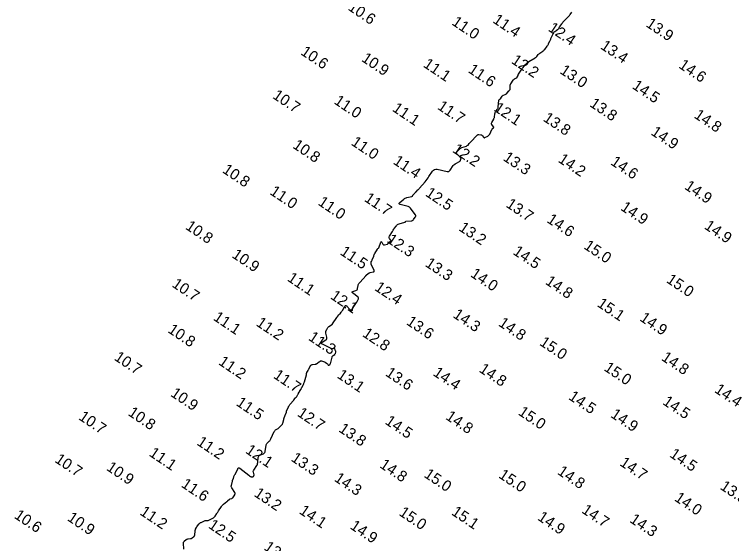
# Model space of a CAD drawing. Extents: x 815352 to 820877, y 582403 to 597439.
# Drawn here: x 815925.2 to 816252.7, y 583401.7 to 583643.6 of the extents above; entities that cross this region are included whole.
import ezdxf

# ---------------------------------------------------------------- set-up
doc = ezdxf.new("R2010")
doc.units = 0
doc.layers.add('V-CONT-EL12', color=7, linetype='Continuous')
doc.layers.add('V-TOPO-SOUN', color=7, linetype='Continuous')

msp = doc.modelspace()

# ---------------------------------------------------------------- linework, layer by layer
at = {"layer": 'V-CONT-EL12'}
msp.add_lwpolyline([(816002.54, 583399.13), (816002.41, 583401.89), (816002.42, 583402.16), (816002.49, 583402.4), (816002.62, 583402.61), (816002.8, 583402.81), (816003.68, 583403.56), (816003.88, 583403.71), (816004.1, 583403.82), (816004.33, 583403.9), (816004.58, 583403.94), (816005.66, 583404.04), (816005.88, 583404.08), (816006.08, 583404.14), (816006.27, 583404.24), (816006.45, 583404.36), (816007.15, 583404.91), (816007.3, 583405.06), (816007.42, 583405.23), (816007.5, 583405.42), (816007.54, 583405.63), (816007.71, 583407.5), (816007.74, 583407.7), (816007.79, 583407.9), (816007.85, 583408.09), (816007.93, 583408.28), (816008.29, 583409.03), (816008.39, 583409.21), (816008.49, 583409.39), (816008.6, 583409.56), (816008.73, 583409.72), (816009.57, 583410.76), (816009.77, 583410.98), (816009.98, 583411.16), (816010.22, 583411.32), (816010.48, 583411.44), (816012.39, 583412.23), (816012.49, 583412.27), (816012.6, 583412.29), (816012.72, 583412.3), (816012.83, 583412.3), (816013.29, 583412.26), (816013.4, 583412.25), (816013.51, 583412.27), (816013.62, 583412.29), (816013.72, 583412.34), (816015.78, 583413.35), (816016.09, 583413.53), (816016.37, 583413.75), (816016.62, 583414.01), (816016.84, 583414.3), (816017.64, 583415.55), (816017.85, 583415.86), (816018.05, 583416.17), (816018.25, 583416.48), (816018.46, 583416.79), (816019.77, 583418.75), (816019.99, 583419.05), (816020.22, 583419.32), (816020.48, 583419.57), (816020.76, 583419.81), (816022.24, 583420.95), (816022.37, 583421.05), (816022.5, 583421.16), (816022.62, 583421.27), (816022.73, 583421.38), (816023.2, 583421.85), (816023.32, 583421.95), (816023.45, 583422.04), (816023.59, 583422.11), (816023.75, 583422.16), (816024.4, 583422.34), (816024.55, 583422.39), (816024.69, 583422.47), (816024.81, 583422.58), (816024.91, 583422.7), (816025.79, 583424.01), (816025.93, 583424.28), (816025.98, 583424.54), (816025.94, 583424.81), (816025.82, 583425.08), (816024.46, 583427.29), (816024.33, 583427.54), (816024.26, 583427.81), (816024.25, 583428.08), (816024.29, 583428.36), (816024.59, 583429.59), (816024.66, 583429.83), (816024.73, 583430.08), (816024.8, 583430.33), (816024.87, 583430.57), (816025.23, 583431.69), (816025.29, 583431.86), (816025.35, 583432.03), (816025.41, 583432.2), (816025.48, 583432.37), (816025.86, 583433.3), (816025.87, 583433.34), (816025.9, 583433.37), (816025.92, 583433.39), (816025.95, 583433.42), (816026.08, 583433.5), (816026.11, 583433.53), (816026.14, 583433.55), (816026.16, 583433.58), (816026.18, 583433.62), (816027.18, 583435.97), (816027.38, 583436.29), (816027.61, 583436.44), (816027.89, 583436.42), (816028.21, 583436.23), (816032.25, 583432.95), (816032.34, 583432.88), (816032.42, 583432.81), (816032.51, 583432.75), (816032.6, 583432.68), (816032.96, 583432.43), (816033.05, 583432.38), (816033.15, 583432.34), (816033.25, 583432.31), (816033.36, 583432.3), (816034, 583432.29), (816034.11, 583432.3), (816034.2, 583432.33), (816034.28, 583432.39), (816034.34, 583432.46), (816034.59, 583432.82), (816034.64, 583432.91), (816034.67, 583433), (816034.67, 583433.1), (816034.66, 583433.2), (816034.32, 583434.41), (816034.28, 583434.64), (816034.29, 583434.86), (816034.35, 583435.08), (816034.47, 583435.28), (816035.92, 583437.42), (816036, 583437.55), (816036.06, 583437.68), (816036.12, 583437.81), (816036.15, 583437.95), (816036.28, 583438.52), (816036.32, 583438.67), (816036.34, 583438.81), (816036.36, 583438.96), (816036.38, 583439.1), (816036.55, 583441.05), (816036.62, 583441.4), (816036.77, 583441.69), (816037, 583441.93), (816037.3, 583442.11), (816038.91, 583442.84), (816039.25, 583443.04), (816039.51, 583443.3), (816039.68, 583443.63), (816039.78, 583444.01), (816040.11, 583446.58), (816040.17, 583446.88), (816040.28, 583447.16), (816040.44, 583447.42), (816040.64, 583447.66), (816041.55, 583448.55), (816041.77, 583448.78), (816041.96, 583449.03), (816042.13, 583449.3), (816042.28, 583449.58), (816043.84, 583452.91), (816043.96, 583453.14), (816044.11, 583453.33), (816044.29, 583453.51), (816044.49, 583453.66), (816045.35, 583454.22), (816045.57, 583454.36), (816045.77, 583454.51), (816045.97, 583454.67), (816046.16, 583454.85), (816047.18, 583455.8), (816047.39, 583456.02), (816047.56, 583456.28), (816047.69, 583456.55), (816047.78, 583456.85), (816048.16, 583458.47), (816048.2, 583458.66), (816048.26, 583458.85), (816048.31, 583459.03), (816048.38, 583459.22), (816048.65, 583459.95), (816048.72, 583460.14), (816048.79, 583460.32), (816048.87, 583460.5), (816048.95, 583460.68), (816049.44, 583461.81), (816049.46, 583461.86), (816049.47, 583461.9), (816049.47, 583461.95), (816049.47, 583461.99), (816049.47, 583462.19), (816049.47, 583462.23), (816049.48, 583462.28), (816049.49, 583462.32), (816049.51, 583462.37), (816050.29, 583464.12), (816050.43, 583464.42), (816050.6, 583464.7), (816050.79, 583464.98), (816051, 583465.24), (816052.79, 583467.31), (816052.85, 583467.39), (816052.91, 583467.47), (816052.97, 583467.55), (816053.02, 583467.63), (816053.21, 583467.98), (816053.26, 583468.06), (816053.32, 583468.14), (816053.38, 583468.21), (816053.45, 583468.28), (816053.82, 583468.62), (816053.9, 583468.7), (816053.98, 583468.79), (816054.05, 583468.88), (816054.11, 583468.98), (816054.67, 583469.92), (816054.75, 583470.06), (816054.83, 583470.19), (816054.91, 583470.33), (816054.99, 583470.47), (816055.29, 583471.01), (816055.37, 583471.15), (816055.45, 583471.29), (816055.52, 583471.42), (816055.6, 583471.56), (816056.07, 583472.36), (816056.17, 583472.54), (816056.28, 583472.73), (816056.37, 583472.91), (816056.47, 583473.09), (816057.16, 583474.43), (816057.3, 583474.72), (816057.42, 583475.01), (816057.53, 583475.31), (816057.63, 583475.61), (816058.58, 583478.93), (816058.61, 583479.02), (816058.62, 583479.1), (816058.63, 583479.19), (816058.64, 583479.27), (816058.65, 583479.62), (816058.66, 583479.7), (816058.68, 583479.78), (816058.7, 583479.86), (816058.74, 583479.94), (816059.3, 583480.88), (816059.41, 583481.07), (816059.51, 583481.25), (816059.6, 583481.44), (816059.69, 583481.63), (816060.34, 583483), (816060.39, 583483.09), (816060.45, 583483.17), (816060.52, 583483.23), (816060.61, 583483.29), (816060.97, 583483.48), (816061.06, 583483.53), (816061.16, 583483.56), (816061.26, 583483.59), (816061.36, 583483.6), (816062.5, 583483.72), (816062.68, 583483.75), (816062.84, 583483.8), (816063, 583483.88), (816063.15, 583483.97), (816063.78, 583484.41), (816063.91, 583484.5), (816064.04, 583484.6), (816064.17, 583484.69), (816064.3, 583484.78), (816064.83, 583485.16), (816064.96, 583485.24), (816065.1, 583485.28), (816065.25, 583485.29), (816065.4, 583485.26), (816066.87, 583484.81), (816066.89, 583484.8), (816066.91, 583484.79), (816066.92, 583484.78), (816066.93, 583484.76), (816066.98, 583484.7), (816066.99, 583484.68), (816067, 583484.66), (816067.02, 583484.65), (816067.04, 583484.64), (816067.71, 583484.27), (816067.82, 583484.19), (816067.92, 583484.11), (816068.02, 583484.02), (816068.1, 583483.91), (816068.49, 583483.35), (816068.56, 583483.27), (816068.64, 583483.23), (816068.73, 583483.24), (816068.83, 583483.29), (816069.22, 583483.58), (816069.32, 583483.66), (816069.39, 583483.75), (816069.45, 583483.85), (816069.49, 583483.96), (816070.31, 583487.01), (816070.37, 583487.2), (816070.46, 583487.36), (816070.58, 583487.51), (816070.73, 583487.64), (816071.45, 583488.18), (816071.56, 583488.29), (816071.65, 583488.4), (816071.73, 583488.53), (816071.78, 583488.68), (816071.94, 583489.28), (816071.97, 583489.43), (816071.97, 583489.58), (816071.94, 583489.73), (816071.88, 583489.87), (816071.31, 583490.99), (816071.25, 583491.08), (816071.18, 583491.12), (816071.1, 583491.12), (816071, 583491.07), (816070.61, 583490.79), (816070.51, 583490.74), (816070.4, 583490.71), (816070.3, 583490.72), (816070.19, 583490.75), (816065.82, 583492.84), (816065.5, 583493.05), (816065.39, 583493.27), (816065.47, 583493.5), (816065.76, 583493.74), (816067.42, 583494.84), (816067.69, 583495.07), (816067.85, 583495.34), (816067.91, 583495.65), (816067.87, 583496.01), (816067.39, 583497.87), (816067.35, 583498.06), (816067.35, 583498.24), (816067.38, 583498.42), (816067.44, 583498.6), (816067.78, 583499.41), (816067.84, 583499.54), (816067.9, 583499.67), (816067.96, 583499.79), (816068.03, 583499.91), (816068.33, 583500.47), (816068.39, 583500.55), (816068.45, 583500.63), (816068.52, 583500.7), (816068.59, 583500.76), (816068.92, 583500.99), (816069, 583501.04), (816069.08, 583501.1), (816069.16, 583501.15), (816069.25, 583501.21), (816069.99, 583501.7), (816070.14, 583501.81), (816070.27, 583501.93), (816070.39, 583502.06), (816070.5, 583502.21), (816072.39, 583505.06), (816072.51, 583505.22), (816072.62, 583505.37), (816072.75, 583505.52), (816072.88, 583505.66), (816073.41, 583506.23), (816073.54, 583506.37), (816073.67, 583506.52), (816073.79, 583506.67), (816073.91, 583506.82), (816074.46, 583507.55), (816074.59, 583507.72), (816074.71, 583507.9), (816074.83, 583508.08), (816074.95, 583508.26), (816076.12, 583510.23), (816076.32, 583510.48), (816076.54, 583510.58), (816076.77, 583510.53), (816077.02, 583510.32), (816078.39, 583508.8), (816078.48, 583508.71), (816078.58, 583508.63), (816078.68, 583508.57), (816078.8, 583508.52), (816079.28, 583508.33), (816079.39, 583508.3), (816079.48, 583508.32), (816079.54, 583508.38), (816079.57, 583508.49), (816079.75, 583509.41), (816079.79, 583509.6), (816079.86, 583509.78), (816079.95, 583509.95), (816080.06, 583510.12), (816081.4, 583511.89), (816081.44, 583511.95), (816081.48, 583512.01), (816081.52, 583512.07), (816081.55, 583512.14), (816081.67, 583512.4), (816081.7, 583512.46), (816081.73, 583512.53), (816081.76, 583512.6), (816081.79, 583512.66), (816082.25, 583513.66), (816082.3, 583513.84), (816082.3, 583514.01), (816082.23, 583514.16), (816082.1, 583514.3), (816079.61, 583516.28), (816079.4, 583516.49), (816079.36, 583516.67), (816079.47, 583516.83), (816079.73, 583516.96), (816081.16, 583517.43), (816081.45, 583517.57), (816081.68, 583517.77), (816081.84, 583518.02), (816081.93, 583518.33), (816082.16, 583519.69), (816082.24, 583520.02), (816082.37, 583520.33), (816082.54, 583520.61), (816082.76, 583520.87), (816084.66, 583522.88), (816084.77, 583523), (816084.87, 583523.12), (816084.97, 583523.24), (816085.06, 583523.37), (816085.42, 583523.89), (816085.51, 583524.01), (816085.62, 583524.13), (816085.72, 583524.24), (816085.84, 583524.35), (816086.79, 583525.15), (816087, 583525.31), (816087.22, 583525.43), (816087.45, 583525.53), (816087.7, 583525.6), (816089.05, 583525.88), (816089.3, 583525.98), (816089.45, 583526.13), (816089.49, 583526.33), (816089.41, 583526.6), (816088.16, 583529.47), (816088.12, 583529.57), (816088.1, 583529.67), (816088.08, 583529.78), (816088.08, 583529.89), (816088.1, 583530.33), (816088.11, 583530.43), (816088.13, 583530.53), (816088.16, 583530.62), (816088.21, 583530.71), (816088.42, 583531.06), (816088.47, 583531.14), (816088.51, 583531.23), (816088.56, 583531.33), (816088.59, 583531.42), (816089.26, 583533.15), (816089.38, 583533.47), (816089.52, 583533.78), (816089.67, 583534.09), (816089.84, 583534.39), (816090.96, 583536.36), (816091, 583536.42), (816091.04, 583536.47), (816091.1, 583536.52), (816091.16, 583536.56), (816091.41, 583536.7), (816091.47, 583536.74), (816091.52, 583536.79), (816091.56, 583536.84), (816091.59, 583536.91), (816092.54, 583539.5), (816092.63, 583539.69), (816092.73, 583539.75), (816092.84, 583539.7), (816092.94, 583539.52), (816093.39, 583538.59), (816093.52, 583538.4), (816093.69, 583538.27), (816093.89, 583538.23), (816094.12, 583538.25), (816095.59, 583538.63), (816095.62, 583538.64), (816095.65, 583538.66), (816095.68, 583538.68), (816095.71, 583538.7), (816095.81, 583538.82), (816095.83, 583538.85), (816095.86, 583538.88), (816095.88, 583538.91), (816095.9, 583538.94), (816096.33, 583539.53), (816096.4, 583539.62), (816096.5, 583539.68), (816096.6, 583539.72), (816096.72, 583539.74), (816097.21, 583539.76), (816097.31, 583539.77), (816097.36, 583539.81), (816097.36, 583539.88), (816097.32, 583539.97), (816096.46, 583541.19), (816096.34, 583541.43), (816096.29, 583541.67), (816096.32, 583541.92), (816096.43, 583542.17), (816097.78, 583544.37), (816097.99, 583544.71), (816098.21, 583545.04), (816098.44, 583545.37), (816098.67, 583545.7), (816099.62, 583546.99), (816099.88, 583547.29), (816100.17, 583547.53), (816100.5, 583547.73), (816100.87, 583547.87), (816103.54, 583548.65), (816103.59, 583548.67), (816103.63, 583548.7), (816103.67, 583548.74), (816103.71, 583548.78), (816103.83, 583548.97), (816103.86, 583549.01), (816103.9, 583549.04), (816103.95, 583549.06), (816104, 583549.07), (816106.35, 583549.23), (816106.67, 583549.29), (816106.95, 583549.4), (816107.21, 583549.58), (816107.43, 583549.81), (816108.25, 583550.88), (816108.41, 583551.14), (816108.46, 583551.41), (816108.42, 583551.69), (816108.27, 583551.96), (816106.42, 583554.58), (816106.02, 583555.06), (816105.55, 583555.45), (816105.02, 583555.74), (816104.42, 583555.94), (816101.41, 583556.67), (816101, 583556.82), (816100.83, 583557.03), (816100.89, 583557.3), (816101.18, 583557.62), (816103.03, 583559.21), (816103.35, 583559.45), (816103.68, 583559.65), (816104.05, 583559.8), (816104.43, 583559.91), (816106.62, 583560.38), (816106.7, 583560.41), (816106.78, 583560.45), (816106.84, 583560.5), (816106.9, 583560.56), (816107.1, 583560.85), (816107.15, 583560.92), (816107.21, 583560.99), (816107.26, 583561.06), (816107.32, 583561.13), (816108, 583561.96), (816108.14, 583562.12), (816108.28, 583562.27), (816108.43, 583562.42), (816108.58, 583562.57), (816109.48, 583563.38), (816109.68, 583563.57), (816109.87, 583563.76), (816110.05, 583563.96), (816110.23, 583564.17), (816112.74, 583567.13), (816113.2, 583567.69), (816113.64, 583568.27), (816114.07, 583568.86), (816114.47, 583569.46), (816116.06, 583571.91), (816116.5, 583572.42), (816117.02, 583572.74), (816117.61, 583572.87), (816118.28, 583572.81), (816122.78, 583571.8), (816123.21, 583571.76), (816123.59, 583571.84), (816123.91, 583572.05), (816124.18, 583572.38), (816125.53, 583574.56), (816125.6, 583574.66), (816125.68, 583574.75), (816125.77, 583574.83), (816125.87, 583574.9), (816126.3, 583575.16), (816126.4, 583575.22), (816126.51, 583575.29), (816126.62, 583575.35), (816126.73, 583575.41), (816128.48, 583576.39), (816128.62, 583576.48), (816128.74, 583576.6), (816128.82, 583576.74), (816128.88, 583576.9), (816129.14, 583577.81), (816129.15, 583577.86), (816129.14, 583577.91), (816129.11, 583577.95), (816129.07, 583577.99), (816128.87, 583578.12), (816128.83, 583578.15), (816128.78, 583578.19), (816128.73, 583578.23), (816128.69, 583578.27), (816126.99, 583579.96), (816126.94, 583580.04), (816126.91, 583580.11), (816126.92, 583580.2), (816126.95, 583580.28), (816127.15, 583580.63), (816127.21, 583580.72), (816127.26, 583580.8), (816127.33, 583580.88), (816127.39, 583580.95), (816128.52, 583582.12), (816128.74, 583582.32), (816128.98, 583582.49), (816129.24, 583582.63), (816129.52, 583582.74), (816131.59, 583583.42), (816131.8, 583583.5), (816131.99, 583583.61), (816132.16, 583583.75), (816132.31, 583583.9), (816132.88, 583584.59), (816133.03, 583584.77), (816133.18, 583584.93), (816133.33, 583585.1), (816133.48, 583585.26), (816136.46, 583588.35), (816136.63, 583588.49), (816136.82, 583588.59), (816137.02, 583588.64), (816137.24, 583588.64), (816138.19, 583588.55), (816138.4, 583588.51), (816138.58, 583588.43), (816138.75, 583588.31), (816138.89, 583588.15), (816139.41, 583587.43), (816139.55, 583587.29), (816139.7, 583587.21), (816139.87, 583587.21), (816140.06, 583587.28), (816141.39, 583588.01), (816141.66, 583588.18), (816141.89, 583588.39), (816142.08, 583588.63), (816142.23, 583588.91), (816143.22, 583591.05), (816143.28, 583591.16), (816143.35, 583591.26), (816143.43, 583591.36), (816143.53, 583591.44), (816143.93, 583591.77), (816144.01, 583591.85), (816144.04, 583591.94), (816144.03, 583592.04), (816143.98, 583592.14), (816143.21, 583593.23), (816143.1, 583593.45), (816143.05, 583593.68), (816143.07, 583593.9), (816143.17, 583594.14), (816144.05, 583595.74), (816144.17, 583596), (816144.27, 583596.26), (816144.34, 583596.53), (816144.39, 583596.82), (816144.52, 583597.96), (816144.57, 583598.23), (816144.65, 583598.5), (816144.76, 583598.76), (816144.91, 583599), (816145.65, 583600.1), (816145.81, 583600.36), (816145.93, 583600.65), (816146.02, 583600.94), (816146.07, 583601.25), (816146.44, 583604.42), (816146.46, 583604.52), (816146.5, 583604.6), (816146.57, 583604.67), (816146.65, 583604.73), (816147.03, 583604.94), (816147.12, 583605), (816147.2, 583605.06), (816147.27, 583605.14), (816147.33, 583605.23), (816147.94, 583606.2), (816148.06, 583606.36), (816148.2, 583606.5), (816148.36, 583606.62), (816148.55, 583606.71), (816149.32, 583607.02), (816149.51, 583607.11), (816149.68, 583607.22), (816149.84, 583607.35), (816149.99, 583607.49), (816150.83, 583608.44), (816150.91, 583608.54), (816150.99, 583608.63), (816151.07, 583608.73), (816151.15, 583608.83), (816151.53, 583609.33), (816151.56, 583609.38), (816151.58, 583609.44), (816151.59, 583609.5), (816151.58, 583609.56), (816151.52, 583609.82), (816151.51, 583609.88), (816151.51, 583609.95), (816151.5, 583610.01), (816151.51, 583610.08), (816151.6, 583611.17), (816151.63, 583611.38), (816151.69, 583611.57), (816151.76, 583611.75), (816151.86, 583611.93), (816152.93, 583613.59), (816152.99, 583613.67), (816153.05, 583613.74), (816153.11, 583613.8), (816153.18, 583613.86), (816153.48, 583614.09), (816153.55, 583614.15), (816153.63, 583614.19), (816153.71, 583614.24), (816153.8, 583614.28), (816154.42, 583614.54), (816154.55, 583614.6), (816154.66, 583614.69), (816154.75, 583614.79), (816154.82, 583614.91), (816155.2, 583615.62), (816155.22, 583615.67), (816155.24, 583615.71), (816155.25, 583615.76), (816155.26, 583615.81), (816155.28, 583616.02), (816155.28, 583616.07), (816155.3, 583616.12), (816155.32, 583616.16), (816155.34, 583616.21), (816156.62, 583618.16), (816156.81, 583618.44), (816157, 583618.72), (816157.21, 583618.99), (816157.42, 583619.26), (816158.41, 583620.51), (816158.56, 583620.69), (816158.71, 583620.85), (816158.86, 583621.01), (816159.03, 583621.17), (816160.01, 583622.07), (816160.01, 583622.07), (816160.02, 583622.08), (816160.03, 583622.09), (816160.04, 583622.09), (816160.07, 583622.11), (816160.08, 583622.12), (816160.09, 583622.12), (816160.1, 583622.13), (816160.1, 583622.13), (816162.92, 583623.72), (816163.15, 583623.86), (816163.36, 583624.02), (816163.55, 583624.2), (816163.72, 583624.4), (816164.38, 583625.24), (816164.56, 583625.44), (816164.75, 583625.62), (816164.95, 583625.79), (816165.17, 583625.94), (816166.4, 583626.72), (816166.67, 583626.9), (816166.92, 583627.11), (816167.15, 583627.35), (816167.36, 583627.6), (816168.49, 583629.13), (816168.67, 583629.39), (816168.84, 583629.65), (816168.99, 583629.93), (816169.13, 583630.22), (816169.66, 583631.37), (816169.79, 583631.66), (816169.92, 583631.95), (816170.05, 583632.24), (816170.18, 583632.53), (816171.29, 583634.97), (816171.4, 583635.19), (816171.54, 583635.38), (816171.7, 583635.55), (816171.88, 583635.7), (816172.82, 583636.4), (816172.93, 583636.48), (816173.04, 583636.57), (816173.16, 583636.65), (816173.27, 583636.74), (816173.77, 583637.13), (816173.85, 583637.2), (816173.91, 583637.28), (816173.96, 583637.36), (816174, 583637.46), (816174.13, 583637.85), (816174.17, 583637.95), (816174.21, 583638.04), (816174.27, 583638.13), (816174.32, 583638.21), (816175.14, 583639.32), (816175.27, 583639.49), (816175.4, 583639.66), (816175.53, 583639.83), (816175.66, 583640), (816176.18, 583640.67), (816176.31, 583640.84), (816176.45, 583641), (816176.6, 583641.15), (816176.75, 583641.3), (816178.29, 583642.72), (816178.48, 583642.91), (816178.65, 583643.11), (816178.82, 583643.32), (816178.97, 583643.54), (816179.66, 583644.63)], dxfattribs=at)

# ---------------------------------------------------------------- texts
at = {"layer": 'V-TOPO-SOUN'}
for s, p in [('10.6 ', (816077.18, 583645.91)), ('11.0 ', (816124.56, 583639.13)), ('11.4 ', (816143.27, 583640.11)), ('12.4 ', (816168.58, 583636.33)), ('13.9 ', (816213.17, 583638.33)), ('10.6 ', (816055.56, 583625.53)), ('13.4 ', (816192.44, 583628.19)), ('10.9 ', (816083.32, 583622.49)), ('11.1 ', (816111.53, 583619.87)), ('12.2 ', (816151.72, 583621.6)), ('14.6 ', (816228.13, 583619.46)), ('11.6 ', (816132, 583617.36)), ('13.0 ', (816173.9, 583616.95)), ('14.5 ', (816206.91, 583610.02)), ('10.7 ', (816042.76, 583605.56)), ('11.0 ', (816070.79, 583603.07)), ('11.1 ', (816097.39, 583599.69)), ('11.7 ', (816117.99, 583600.6)), ('12.1 ', (816143.78, 583599.79)), ('13.8 ', (816187.48, 583601.82)), ('14.8 ', (816235.15, 583596.63)), ('13.8 ', (816166.26, 583595.19)), ('14.9 ', (816215.47, 583588.89)), ('10.8 ', (816051.92, 583582.82)), ('11.0 ', (816078.6, 583584.21)), ('12.2 ', (816124.85, 583580.92)), ('13.3 ', (816147.98, 583577.18)), ('14.2 ', (816173.11, 583576.39)), ('11.4 ', (816097.78, 583575.57)), ('14.6 ', (816197.06, 583575.24)), ('10.8 ', (816019.83, 583571.6)), ('14.9 ', (816230.79, 583564.09)), ('11.0 ', (816041.49, 583561.67)), ('12.5 ', (816112.48, 583560.94)), ('11.0 ', (816063.47, 583556.81)), ('11.7 ', (816084.6, 583558.54)), ('13.7 ', (816149.29, 583555.88)), ('14.9 ', (816201.62, 583554.47)), ('14.6 ', (816167.96, 583548.86)), ('10.8 ', (816002.97, 583545.78)), ('13.2 ', (816127.74, 583545.12)), ('14.9 ', (816239.81, 583545.94)), ('12.3 ', (816094.93, 583539.68)), ('11.5 ', (816073.54, 583534.13)), ('14.5 ', (816152.48, 583534.26)), ('15.0 ', (816184.83, 583536.83)), ('10.9 ', (816024.16, 583532.79)), ('13.3 ', (816112.38, 583528.78)), ('14.0 ', (816133.06, 583524.04)), ('11.1 ', (816049.45, 583522.1)), ('14.8 ', (816167.24, 583520.62)), ('15.0 ', (816222.49, 583521.38)), ('10.7 ', (815996.8, 583519.4)), ('12.4 ', (816089.29, 583517.83)), ('12.1 ', (816069.14, 583513.93)), ('15.1 ', (816190.92, 583510.42)), ('14.3 ', (816125.08, 583505.43)), ('11.1 ', (816015.66, 583504.19)), ('11.2 ', (816035.22, 583501.62)), ('13.6 ', (816103.79, 583502.17)), ('14.8 ', (816145.85, 583501.55)), ('14.9 ', (816210.35, 583503.88)), ('10.8 ', (815994.93, 583498.54)), ('11.3 ', (816059.07, 583495.06)), ('12.8 ', (816083.74, 583496.73)), ('15.0 ', (816164.62, 583492.74)), ('10.7 ', (815970.42, 583485.94)), ('14.8 ', (816220.23, 583485.84)), ('11.2 ', (816018.03, 583483.87)), ('13.6 ', (816094.24, 583478.75)), ('14.4 ', (816115.99, 583478.88)), ('14.8 ', (816136.99, 583480.52)), ('15.0 ', (816194.02, 583481.13)), ('11.7 ', (816043.09, 583477.7)), ('13.1 ', (816072.19, 583477.78)), ('10.9 ', (815996.18, 583469.43)), ('14.4 ', (816244.47, 583471.17)), ('11.5 ', (816026.1, 583465.17)), ('14.5 ', (816177.84, 583467.96)), ('14.5 ', (816220.82, 583465.66)), ('10.7 ', (815954.22, 583458.74)), ('10.8 ', (815976.75, 583460.64)), ('12.7 ', (816054.02, 583460.35)), ('14.8 ', (816121.73, 583458.87)), ('15.0 ', (816154.88, 583460.88)), ('14.9 ', (816197.06, 583459.82)), ('14.5 ', (816094.08, 583456.71)), ('13.8 ', (816072.92, 583453.19)), ('11.2 ', (816008.15, 583447.16)), ('11.1 ', (815986.36, 583442.12)), ('12.1 ', (816030.36, 583443.43)), ('10.7 ', (815943.32, 583439.25)), ('13.3 ', (816051.16, 583439.81)), ('14.5 ', (816224, 583441.65)), ('10.9 ', (815966.88, 583435.58)), ('14.8 ', (816091.62, 583436.82)), ('14.7 ', (816201.23, 583437.74)), ('15.0 ', (816111.86, 583432.41)), ('14.8 ', (816172.78, 583433.74)), ('14.3 ', (816070.88, 583430.62)), ('15.0 ', (816145.92, 583432.14)), ('11.6 ', (816001.03, 583427.93)), ('13.3 ', (816247.03, 583426.92)), ('13.2 ', (816034.27, 583423.7)), ('14.0 ', (816226.2, 583421.64)), ('14.7 ', (816183.84, 583416.12)), ('10.6 ', (815924.78, 583413.69)), ('10.9 ', (815949, 583412.58)), ('11.2 ', (815982.14, 583415.27)), ('14.1 ', (816054.9, 583415.77)), ('15.0 ', (816100.45, 583414.98)), ('15.1 ', (816124.39, 583415.25)), ('14.9 ', (816163.7, 583412.84)), ('14.3 ', (816205.79, 583411.79)), ('12.5 ', (816013.4, 583409.2)), ('14.9 ', (816078.1, 583408.84)), ('13.8 ', (816038.8, 583399.22))]:
    msp.add_text(s, height=5, rotation=326, dxfattribs=at).set_placement(p)

doc.saveas('drawing.dxf')
